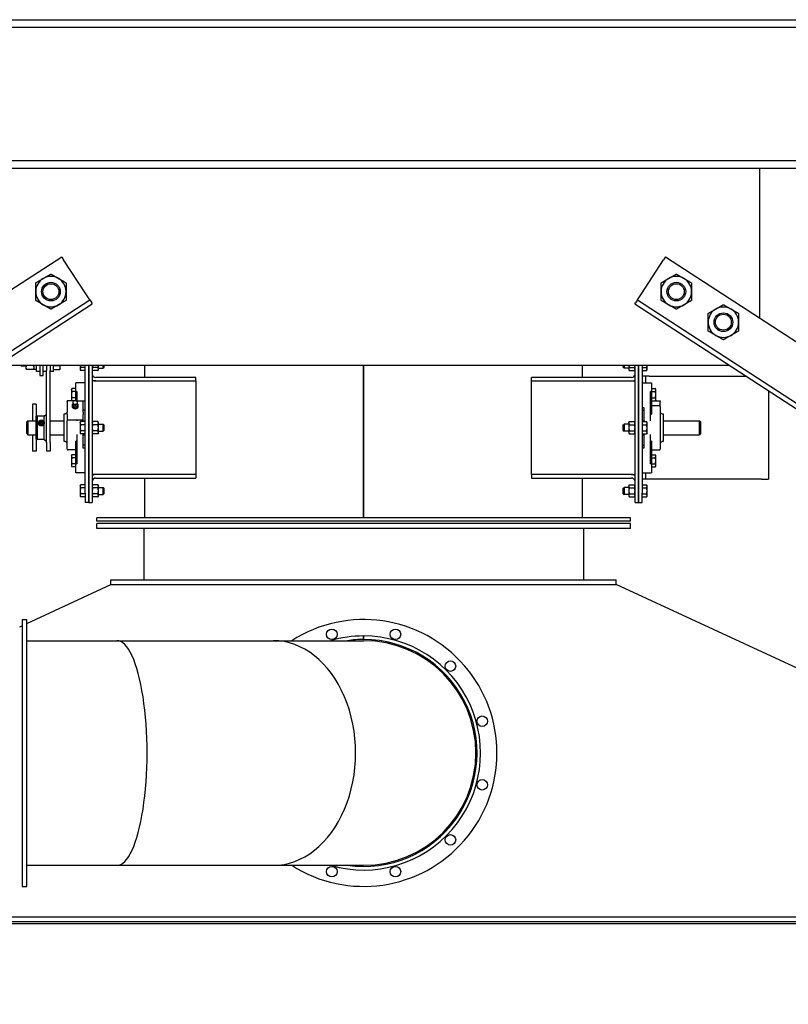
# Model space of a CAD drawing. Header units: inches. Extents: x 24 to 1128, y -94 to 748.
# Tile 340 of 546: x 514 to 555, y 347 to 400. Entities that reach past the tile are written whole.
import ezdxf

# ---------------------------------------------------------------- set-up
doc = ezdxf.new("R2010")
doc.units = ezdxf.units.IN
doc.header["$LTSCALE"] = 32
doc.header["$MEASUREMENT"] = 0
doc.layers.add('Visible (ANSI)', color=7, linetype='Continuous', lineweight=30)

msp = doc.modelspace()

# ---------------------------------------------------------------- linework, layer by layer
at = {"layer": 'Visible (ANSI)'}
for p, q in [((450.01179, 399.85787), (613.94179, 399.85787)), ((450.01179, 399.45787), (613.94179, 399.45787)), ((450.01179, 392.32787), (613.94179, 392.32787)), ((450.01179, 391.92787), (613.94179, 391.92787)), ((553.138, 383.92787), (553.138, 391.92787)), ((484.29097, 366.68786), (515.84633, 387.19767)), ((515.84633, 387.19767), (515.94987, 387.03837)), ((548.10725, 387.19767), (548.00371, 387.03837)), ((548.10725, 387.19767), (605.67744, 349.77919)), ((517.1379, 385.21053), (515.94987, 387.03837)), ((546.81568, 385.21053), (548.00371, 387.03837)), ((517.34499, 384.89191), (517.1379, 385.21053)), ((546.60859, 384.89191), (546.81568, 385.21053)), ((489.33715, 366.68786), (517.34499, 384.89191)), ((489.7959, 366.68786), (517.48123, 384.6823)), ((517.34499, 384.89191), (517.44853, 384.73261)), ((517.48123, 384.6823), (517.44853, 384.73261)), ((546.47235, 384.6823), (546.50505, 384.73261)), ((546.47235, 384.6823), (604.04254, 347.26382)), ((546.60859, 384.89191), (546.50505, 384.73261)), ((546.60859, 384.89191), (604.17878, 347.47343)), ((512.45048, 381.4125), (551.5031, 381.4125)), ((513.65379, 381.3956), (513.65379, 381.4125)), ((513.65379, 381.3956), (513.69956, 381.34841)), ((513.69956, 381.4125), (513.69956, 381.34841)), ((513.93479, 381.34841), (513.69956, 381.34841)), ((513.93479, 381.4125), (513.93479, 381.27418)), ((514.3393, 381.38297), (513.96828, 381.38297)), ((514.37279, 381.16391), (514.37279, 381.4125)), ((514.49779, 381.06691), (514.49779, 381.4125)), ((514.67479, 381.4125), (514.67479, 380.84841)), ((514.86229, 380.84841), (514.86229, 381.4125)), ((515.03929, 381.4125), (515.03929, 381.12377)), ((515.22679, 381.4125), (515.22679, 381.12377)), ((515.40379, 381.06691), (515.40379, 381.4125)), ((515.40379, 381.38297), (515.7343, 381.38297)), ((515.76779, 381.27418), (515.76779, 381.4125)), ((516.83379, 381.4125), (516.83379, 381.19452)), ((517.10179, 374.56287), (517.10179, 381.4125)), ((517.28929, 374.56287), (517.28929, 381.4125)), ((517.28929, 381.4125), (517.28929, 374.56287)), ((517.47679, 381.4125), (517.47679, 374.56287)), ((517.80579, 381.19409), (517.80579, 381.4125)), ((518.06463, 381.25037), (518.06463, 381.4125)), ((518.1018, 381.4125), (518.1018, 381.28872)), ((520.28929, 380.75037), (520.28929, 381.4125)), ((531.97629, 373.25037), (531.97629, 381.4125)), ((531.97729, 381.4125), (531.97729, 373.25037)), ((543.66429, 380.75037), (543.66429, 381.4125)), ((545.85179, 381.28872), (545.85179, 381.4125)), ((545.88896, 381.4125), (545.88896, 381.25037)), ((546.14779, 381.4125), (546.14779, 381.19409)), ((546.47679, 374.56287), (546.47679, 381.4125)), ((546.66429, 381.4125), (546.66429, 374.56287)), ((546.66429, 374.56287), (546.66429, 381.4125)), ((546.85179, 381.4125), (546.85179, 374.56287)), ((547.11979, 381.19452), (547.11979, 381.4125)), ((513.93479, 381.27418), (513.93479, 381.22341)), ((513.93479, 381.22341), (513.96788, 381.1661)), ((514.3393, 381.1654), (513.96828, 381.1654)), ((514.37279, 381.22341), (514.33971, 381.1661)), ((514.49779, 381.16391), (514.37279, 381.16391)), ((514.67479, 381.06691), (514.49779, 381.06691)), ((514.67479, 380.84841), (514.86229, 380.84841)), ((515.03929, 381.06691), (514.86229, 381.06691)), ((515.03929, 377.27181), (515.03929, 381.12377)), ((515.22679, 377.27181), (515.22679, 381.12377)), ((515.40379, 381.06691), (515.22679, 381.06691)), ((515.40379, 381.1654), (515.7343, 381.1654)), ((515.76779, 381.22341), (515.73471, 381.1661)), ((515.76779, 381.22341), (515.76779, 381.27418)), ((516.83379, 381.19452), (516.83379, 381.15687)), ((516.83379, 381.15687), (516.85889, 381.1134)), ((517.10179, 381.27564), (516.85889, 381.27564)), ((517.10179, 381.1134), (516.85889, 381.1134)), ((517.47679, 381.15637), (517.50193, 381.11283)), ((517.78065, 381.27535), (517.50193, 381.27535)), ((517.78065, 381.11283), (517.50193, 381.11283)), ((517.80579, 381.15637), (517.78065, 381.11283)), ((517.80579, 381.25037), (518.06463, 381.25037)), ((517.80579, 381.15637), (517.80579, 381.19409)), ((518.1018, 381.28872), (518.06463, 381.25037)), ((545.85179, 381.28872), (545.88896, 381.25037)), ((546.14779, 381.25037), (545.88896, 381.25037)), ((546.14779, 381.19409), (546.14779, 381.15637)), ((546.14779, 381.15637), (546.17293, 381.11283)), ((546.17293, 381.27535), (546.45165, 381.27535)), ((546.17293, 381.11283), (546.45165, 381.11283)), ((546.47679, 381.15637), (546.45165, 381.11283)), ((546.85179, 381.27564), (547.09469, 381.27564)), ((546.85179, 381.1134), (547.09469, 381.1134)), ((547.03929, 380.81287), (546.85179, 380.81287)), ((547.03929, 380.81287), (547.03929, 380.46912)), ((547.22679, 380.81287), (547.03929, 380.81287)), ((547.11979, 381.15687), (547.09469, 381.1134)), ((547.11979, 381.15687), (547.11979, 381.19452)), ((547.22679, 380.81287), (552.42565, 380.81287)), ((517.10179, 380.46912), (516.60179, 380.46912)), ((516.60179, 380.02692), (516.60179, 380.46912)), ((517.66429, 380.56287), (517.47679, 380.56287)), ((523.01311, 380.75037), (517.66429, 380.75037)), ((517.66429, 380.56287), (523.01311, 380.56287)), ((523.01311, 380.56287), (523.01311, 380.75037)), ((523.01311, 380.56287), (523.01311, 375.56287)), ((546.28929, 380.75037), (540.94048, 380.75037)), ((540.94048, 380.56287), (540.94048, 380.75037)), ((540.94048, 380.56287), (546.28929, 380.56287)), ((540.94048, 375.56287), (540.94048, 380.56287)), ((546.28929, 380.56287), (546.47679, 380.56287)), ((546.85179, 380.46912), (547.35179, 380.46912)), ((547.35179, 380.46912), (547.35179, 380.02692)), ((516.36741, 380.10975), (516.39253, 380.15326)), ((516.36741, 380.10975), (516.36741, 380.07207)), ((516.36741, 380.07207), (516.36741, 379.8285)), ((516.36741, 379.8285), (516.36741, 379.58493)), ((516.57679, 380.15326), (516.39253, 380.15326)), ((516.57679, 379.99088), (516.39253, 379.99088)), ((516.57679, 380.15326), (516.57679, 379.99088)), ((516.57679, 380.08162), (516.60179, 380.08162)), ((516.57679, 379.99088), (516.57679, 379.66612)), ((516.60179, 380.02692), (516.60179, 379.99283)), ((516.60179, 379.51432), (516.60179, 379.99283)), ((516.60179, 379.99283), (516.65179, 379.99283)), ((516.65179, 379.99283), (516.65179, 379.4959)), ((547.30179, 378.43068), (547.30179, 379.99283)), ((547.30179, 379.99283), (547.35179, 379.99283)), ((547.3768, 380.08162), (547.35179, 380.08162)), ((547.35179, 379.99283), (547.35179, 380.02692)), ((547.35179, 379.99283), (547.35179, 378.78266)), ((547.3768, 379.99088), (547.3768, 380.15326)), ((547.3768, 380.15326), (547.56105, 380.15326)), ((547.3768, 379.66612), (547.3768, 379.99088)), ((547.3768, 379.99088), (547.56105, 379.99088)), ((547.58617, 380.10975), (547.56105, 380.15326)), ((547.58617, 380.07207), (547.58617, 380.10975)), ((547.58617, 379.8285), (547.58617, 380.07207)), ((547.58617, 379.58493), (547.58617, 379.8285)), ((553.60179, 380.04843), (553.60179, 375.31287)), ((514.47679, 379.31287), (514.28929, 379.31287)), ((514.28929, 379.31287), (514.28929, 378.43787)), ((514.47679, 379.31287), (514.47679, 378.6728)), ((516.49896, 379.49686), (516.13304, 379.49686)), ((516.13304, 379.46757), (516.13304, 379.49686)), ((516.13304, 379.46757), (516.13304, 378.90188)), ((516.36741, 379.58493), (516.36741, 379.54725)), ((516.36741, 379.54725), (516.39253, 379.50374)), ((516.57679, 379.66612), (516.39253, 379.66612)), ((516.50872, 379.50374), (516.39253, 379.50374)), ((516.42962, 379.13717), (516.42962, 379.20329)), ((516.49104, 379.48937), (516.46165, 379.45707)), ((516.57679, 379.66612), (516.57679, 379.51882)), ((516.57679, 379.57537), (516.60179, 379.57537)), ((516.65179, 379.49686), (516.63588, 379.49686)), ((516.6438, 379.48937), (516.67318, 379.45707)), ((516.65179, 379.4959), (517.10179, 379.4959)), ((516.70521, 379.13717), (516.70521, 379.20329)), ((517.00179, 379.49574), (517.10179, 379.49574)), ((517.00179, 379.49574), (517.00179, 379.46757)), ((517.00179, 378.90188), (517.00179, 379.46757)), ((547.3768, 379.57537), (547.35179, 379.57537)), ((547.35179, 379.49686), (547.82054, 379.49686)), ((547.35179, 379.25037), (547.77054, 379.25037)), ((547.3768, 379.66612), (547.56105, 379.66612)), ((547.3768, 379.50374), (547.3768, 379.66612)), ((547.3768, 379.50374), (547.56105, 379.50374)), ((547.58617, 379.54725), (547.56105, 379.50374)), ((547.58617, 379.54725), (547.58617, 379.58493)), ((547.82054, 379.49686), (547.82054, 379.46757)), ((547.82054, 379.20037), (547.82054, 379.46757)), ((514.47679, 378.6728), (514.53304, 378.68787)), ((514.53304, 378.68787), (514.53304, 377.43787)), ((514.9175, 378.68787), (514.53304, 378.68787)), ((514.9175, 378.68787), (515.03929, 378.78474)), ((514.9175, 378.31818), (514.9175, 378.68787)), ((515.97679, 377.32862), (515.97679, 378.79712)), ((516.13304, 378.76046), (516.13304, 378.90188)), ((516.13304, 378.76046), (516.13304, 378.43178)), ((516.56742, 379.08092), (516.56742, 379.14703)), ((517.10179, 379.00024), (517.00179, 379.00024)), ((517.00179, 378.90188), (517.00179, 378.76046)), ((517.00179, 378.47156), (517.00179, 378.76046)), ((546.85179, 379.14865), (546.95179, 379.14865)), ((546.85179, 379.00024), (546.95179, 379.00024)), ((546.95179, 379.14865), (546.95179, 378.43068)), ((547.30179, 378.78266), (547.35179, 378.78266)), ((547.82054, 379.20037), (547.82054, 376.92537)), ((547.97679, 378.79712), (547.97679, 377.32862)), ((513.97679, 378.37537), (514.03929, 378.43787)), ((513.97679, 377.75037), (513.97679, 378.37537)), ((514.03929, 378.43787), (514.03929, 377.68787)), ((514.03929, 378.43787), (514.47679, 378.43787)), ((514.47679, 377.45295), (514.47679, 378.6728)), ((514.70391, 378.3467), (514.75804, 378.37523)), ((514.70391, 378.28966), (514.70391, 378.3467)), ((514.75804, 378.34331), (514.70391, 378.31479)), ((514.75804, 378.26113), (514.70391, 378.28966)), ((514.75804, 378.37523), (514.75804, 378.34331)), ((514.75804, 378.37523), (514.81217, 378.3467)), ((514.81217, 378.31479), (514.75804, 378.34331)), ((514.81217, 378.28966), (514.75804, 378.26113)), ((514.81217, 378.3467), (514.81217, 378.28966)), ((514.9175, 377.43787), (514.9175, 378.31818)), ((515.22679, 378.43787), (515.97679, 378.43787)), ((516.13304, 376.92537), (516.13304, 378.43178)), ((516.65179, 378.47095), (516.18304, 378.47095)), ((517.00179, 378.47156), (516.65179, 378.47156)), ((516.65179, 378.47156), (516.65179, 378.43068)), ((516.83379, 378.34387), (516.85889, 378.38735)), ((516.83379, 378.34387), (516.83379, 378.30623)), ((516.83379, 378.30623), (516.83379, 378.06287)), ((517.10179, 378.38735), (516.85889, 378.38735)), ((517.10179, 378.22511), (516.85889, 378.22511)), ((517.00179, 378.43068), (517.00179, 378.47156)), ((517.00179, 378.43787), (517.10179, 378.43787)), ((517.00179, 378.43068), (517.00179, 378.38735)), ((517.47679, 378.34437), (517.50193, 378.38792)), ((517.78065, 378.38792), (517.50193, 378.38792)), ((517.78065, 378.2254), (517.50193, 378.2254)), ((517.80579, 378.34437), (517.78065, 378.38792)), ((517.80579, 378.30666), (517.80579, 378.34437)), ((517.80579, 378.06287), (517.80579, 378.30666)), ((517.80579, 378.25037), (518.06463, 378.25037)), ((518.1018, 378.21203), (518.06463, 378.25037)), ((518.06463, 377.87537), (518.06463, 378.25037)), ((518.1018, 378.21203), (518.1018, 377.91372)), ((531.97629, 378.43787), (531.97729, 378.43787)), ((545.85179, 378.21203), (545.88896, 378.25037)), ((545.85179, 377.91372), (545.85179, 378.21203)), ((545.88896, 378.25037), (545.88896, 377.87537)), ((546.14779, 378.25037), (545.88896, 378.25037)), ((546.14779, 378.34437), (546.17293, 378.38792)), ((546.14779, 378.34437), (546.14779, 378.30666)), ((546.14779, 378.30666), (546.14779, 378.06287)), ((546.17293, 378.38792), (546.45165, 378.38792)), ((546.17293, 378.2254), (546.45165, 378.2254)), ((546.47679, 378.34437), (546.45165, 378.38792)), ((546.85179, 378.43787), (546.95179, 378.43787)), ((546.85179, 378.38735), (547.09469, 378.38735)), ((546.85179, 378.22511), (547.09469, 378.22511)), ((546.95179, 378.38735), (546.95179, 378.43068)), ((547.11979, 378.34387), (547.09469, 378.38735)), ((547.11979, 378.30623), (547.11979, 378.34387)), ((547.11979, 378.06287), (547.11979, 378.30623)), ((547.97679, 378.43787), (549.91429, 378.43787)), ((549.97679, 378.37537), (549.91429, 378.43787)), ((549.91429, 377.68787), (549.91429, 378.43787)), ((549.97679, 378.37537), (549.97679, 377.75037)), ((513.97679, 377.75037), (514.03929, 377.68787)), ((514.03929, 377.68787), (514.47679, 377.68787)), ((514.28929, 377.68787), (514.28929, 376.81287)), ((515.22679, 377.68787), (515.97679, 377.68787)), ((516.65179, 377.69506), (516.65179, 376.13292)), ((516.83379, 378.06287), (516.83379, 377.81952)), ((516.83379, 377.81952), (516.83379, 377.78187)), ((516.83379, 377.78187), (516.85889, 377.7384)), ((517.10179, 377.90064), (516.85889, 377.90064)), ((517.10179, 377.7384), (516.85889, 377.7384)), ((517.00179, 377.7384), (517.00179, 377.69506)), ((517.00179, 376.9771), (517.00179, 377.69506)), ((517.00179, 377.68787), (517.10179, 377.68787)), ((517.47679, 377.78137), (517.50193, 377.73783)), ((517.78065, 377.90035), (517.50193, 377.90035)), ((517.78065, 377.73783), (517.50193, 377.73783)), ((517.80579, 377.78137), (517.78065, 377.73783)), ((517.80579, 377.81909), (517.80579, 378.06287)), ((517.80579, 377.87537), (518.06463, 377.87537)), ((517.80579, 377.78137), (517.80579, 377.81909)), ((518.1018, 377.91372), (518.06463, 377.87537)), ((531.97629, 377.68787), (531.97729, 377.68787)), ((545.85179, 377.91372), (545.88896, 377.87537)), ((546.14779, 377.87537), (545.88896, 377.87537)), ((546.14779, 378.06287), (546.14779, 377.81909)), ((546.14779, 377.81909), (546.14779, 377.78137)), ((546.14779, 377.78137), (546.17293, 377.73783)), ((546.17293, 377.90035), (546.45165, 377.90035)), ((546.17293, 377.73783), (546.45165, 377.73783)), ((546.47679, 377.78137), (546.45165, 377.73783)), ((546.85179, 377.90064), (547.09469, 377.90064)), ((546.85179, 377.7384), (547.09469, 377.7384)), ((546.85179, 377.68787), (546.95179, 377.68787)), ((546.95179, 377.69506), (546.95179, 377.7384)), ((546.95179, 377.69506), (546.95179, 376.9771)), ((547.11979, 377.78187), (547.09469, 377.7384)), ((547.11979, 377.81952), (547.11979, 378.06287)), ((547.11979, 377.78187), (547.11979, 377.81952)), ((547.30179, 376.13292), (547.30179, 377.69506)), ((547.97679, 377.68787), (549.91429, 377.68787)), ((549.97679, 377.75037), (549.91429, 377.68787)), ((514.47679, 377.45295), (514.47679, 376.81287)), ((514.47679, 377.45295), (514.53304, 377.43787)), ((514.9175, 377.43787), (514.53304, 377.43787)), ((514.9175, 377.43787), (515.03929, 377.341)), ((515.03929, 377.27181), (515.03929, 376.81287)), ((515.22679, 377.27181), (515.22679, 376.81287)), ((516.65179, 377.34309), (516.60179, 377.34309)), ((516.60179, 376.13292), (516.60179, 377.34309)), ((517.10179, 377.12551), (517.00179, 377.12551)), ((546.85179, 377.12551), (546.95179, 377.12551)), ((547.35179, 377.34309), (547.30179, 377.34309)), ((547.35179, 377.34309), (547.35179, 376.13292)), ((514.47679, 376.81287), (514.28929, 376.81287)), ((515.22679, 376.81287), (515.03929, 376.81287)), ((516.60179, 376.87537), (516.18304, 376.87537)), ((516.36741, 376.5785), (516.39253, 376.62201)), ((516.36741, 376.5785), (516.36741, 376.54082)), ((516.57679, 376.62201), (516.39253, 376.62201)), ((516.57679, 376.62201), (516.57679, 376.45963)), ((517.10179, 376.9771), (517.00179, 376.9771)), ((546.95179, 376.9771), (546.85179, 376.9771)), ((547.35179, 376.87537), (547.77054, 376.87537)), ((547.3768, 376.45963), (547.3768, 376.62201)), ((547.3768, 376.62201), (547.56105, 376.62201)), ((547.58617, 376.5785), (547.56105, 376.62201)), ((547.58617, 376.54082), (547.58617, 376.5785)), ((516.36741, 376.54082), (516.36741, 376.29725)), ((516.36741, 376.29725), (516.36741, 376.05368)), ((516.36741, 376.05368), (516.36741, 376.016)), ((516.57679, 376.45963), (516.39253, 376.45963)), ((516.57679, 376.13487), (516.39253, 376.13487)), ((516.57679, 376.55037), (516.60179, 376.55037)), ((516.57679, 376.45963), (516.57679, 376.13487)), ((516.57679, 376.13487), (516.57679, 375.97249)), ((516.65179, 376.13292), (516.60179, 376.13292)), ((516.60179, 376.13292), (516.60179, 376.09883)), ((516.60179, 375.65662), (516.60179, 376.09883)), ((547.35179, 376.13292), (547.30179, 376.13292)), ((547.3768, 376.55037), (547.35179, 376.55037)), ((547.35179, 376.09883), (547.35179, 376.13292)), ((547.35179, 376.09883), (547.35179, 375.65662)), ((547.3768, 376.13487), (547.3768, 376.45963)), ((547.3768, 376.45963), (547.56105, 376.45963)), ((547.3768, 376.13487), (547.56105, 376.13487)), ((547.3768, 375.97249), (547.3768, 376.13487)), ((547.58617, 376.29725), (547.58617, 376.54082)), ((547.58617, 376.05368), (547.58617, 376.29725)), ((547.58617, 376.016), (547.58617, 376.05368)), ((516.36741, 376.016), (516.39253, 375.97249)), ((516.57679, 375.97249), (516.39253, 375.97249)), ((516.57679, 376.04412), (516.60179, 376.04412)), ((517.10179, 375.65662), (516.60179, 375.65662)), ((517.66429, 375.56287), (517.47679, 375.56287)), ((523.01311, 375.56287), (517.66429, 375.56287)), ((523.01311, 375.56287), (523.01311, 375.37537)), ((546.28929, 375.56287), (540.94048, 375.56287)), ((540.94048, 375.56287), (540.94048, 375.37537)), ((546.28929, 375.56287), (546.47679, 375.56287)), ((546.85179, 375.65662), (547.35179, 375.65662)), ((547.03929, 375.65662), (547.03929, 375.31287)), ((547.3768, 376.04412), (547.35179, 376.04412)), ((547.3768, 375.97249), (547.56105, 375.97249)), ((547.58617, 376.016), (547.56105, 375.97249)), ((516.83379, 374.96887), (516.85889, 375.01235)), ((517.10179, 375.01235), (516.85889, 375.01235)), ((517.47679, 374.96937), (517.50193, 375.01292)), ((517.78065, 375.01292), (517.50193, 375.01292)), ((517.66429, 375.37537), (523.01311, 375.37537)), ((517.80579, 374.96937), (517.78065, 375.01292)), ((520.28929, 373.25037), (520.28929, 375.37537)), ((540.94048, 375.37537), (546.28929, 375.37537)), ((543.66429, 373.25037), (543.66429, 375.37537)), ((546.14779, 374.96937), (546.17293, 375.01292)), ((546.17293, 375.01292), (546.45165, 375.01292)), ((546.47679, 374.96937), (546.45165, 375.01292)), ((547.03929, 375.31287), (546.85179, 375.31287)), ((546.85179, 375.01235), (547.09469, 375.01235)), ((547.22679, 375.31287), (547.03929, 375.31287)), ((547.11979, 374.96887), (547.09469, 375.01235)), ((553.22679, 375.31287), (547.22679, 375.31287)), ((553.22679, 375.31287), (553.60179, 375.31287)), ((516.83379, 374.96887), (516.83379, 374.93123)), ((516.83379, 374.93123), (516.83379, 374.68787)), ((516.83379, 374.68787), (516.83379, 374.44452)), ((517.10179, 374.85011), (516.85889, 374.85011)), ((517.10179, 374.52564), (516.85889, 374.52564)), ((517.10179, 374.56287), (517.10179, 374.06287)), ((517.28929, 374.56287), (517.28929, 374.06287)), ((517.28929, 374.06287), (517.28929, 374.56287)), ((517.47679, 374.56287), (517.47679, 374.06287)), ((517.78065, 374.8504), (517.50193, 374.8504)), ((517.78065, 374.52535), (517.50193, 374.52535)), ((517.80579, 374.93166), (517.80579, 374.96937)), ((517.80579, 374.68787), (517.80579, 374.93166)), ((517.80579, 374.87537), (518.06463, 374.87537)), ((517.80579, 374.44409), (517.80579, 374.68787)), ((517.80579, 374.50037), (518.06463, 374.50037)), ((518.1018, 374.83703), (518.06463, 374.87537)), ((518.06463, 374.50037), (518.06463, 374.87537)), ((518.1018, 374.53872), (518.06463, 374.50037)), ((518.1018, 374.83703), (518.1018, 374.53872)), ((545.85179, 374.83703), (545.88896, 374.87537)), ((545.85179, 374.53872), (545.85179, 374.83703)), ((545.85179, 374.53872), (545.88896, 374.50037)), ((545.88896, 374.87537), (545.88896, 374.50037)), ((546.14779, 374.87537), (545.88896, 374.87537)), ((546.14779, 374.50037), (545.88896, 374.50037)), ((546.14779, 374.96937), (546.14779, 374.93166)), ((546.14779, 374.93166), (546.14779, 374.68787)), ((546.14779, 374.68787), (546.14779, 374.44409)), ((546.17293, 374.8504), (546.45165, 374.8504)), ((546.17293, 374.52535), (546.45165, 374.52535)), ((546.47679, 374.06287), (546.47679, 374.56287)), ((546.66429, 374.06287), (546.66429, 374.56287)), ((546.66429, 374.56287), (546.66429, 374.06287)), ((546.85179, 374.85011), (547.09469, 374.85011)), ((546.85179, 374.06287), (546.85179, 374.56287)), ((546.85179, 374.52564), (547.09469, 374.52564)), ((547.1198, 374.96887), (547.1127, 374.98116)), ((547.11979, 374.93123), (547.11979, 374.96887)), ((547.11979, 374.68787), (547.11979, 374.93123)), ((547.11979, 374.44452), (547.11979, 374.68787)), ((547.1198, 374.89219), (547.1198, 374.96887)), ((547.1198, 374.62296), (547.1198, 374.89219)), ((547.1198, 374.41865), (547.1198, 374.62296)), ((516.83379, 374.44452), (516.83379, 374.40687)), ((516.83379, 374.40687), (516.85889, 374.3634)), ((517.10179, 374.3634), (516.85889, 374.3634)), ((517.28929, 374.06287), (517.10179, 374.06287)), ((517.28929, 374.06287), (517.47679, 374.06287)), ((517.47679, 374.40637), (517.50193, 374.36283)), ((517.78065, 374.36283), (517.50193, 374.36283)), ((517.80579, 374.40637), (517.78065, 374.36283)), ((517.80579, 374.40637), (517.80579, 374.44409)), ((546.14779, 374.44409), (546.14779, 374.40637)), ((546.14779, 374.40637), (546.17293, 374.36283)), ((546.17293, 374.36283), (546.45165, 374.36283)), ((546.47679, 374.40637), (546.45165, 374.36283)), ((546.47679, 374.06287), (546.66429, 374.06287)), ((546.66429, 374.06287), (546.85179, 374.06287)), ((546.85179, 374.3634), (547.09469, 374.3634)), ((547.11979, 374.40687), (547.09469, 374.3634)), ((547.1198, 374.40687), (547.1127, 374.39459)), ((547.11979, 374.40687), (547.11979, 374.44452)), ((547.1198, 374.40687), (547.1198, 374.41865)), ((517.72679, 373.06287), (517.72679, 373.25037)), ((546.22679, 373.25037), (517.72679, 373.25037)), ((546.22679, 373.06287), (517.72679, 373.06287)), ((517.72679, 372.68787), (517.72679, 372.93787)), ((546.22679, 372.93787), (517.72679, 372.93787)), ((546.22679, 373.06287), (546.22679, 373.25037)), ((546.22679, 372.68787), (546.22679, 372.93787)), ((546.22679, 372.68787), (517.72679, 372.68787)), ((520.22679, 372.68787), (520.22679, 369.93787)), ((543.72679, 372.68787), (543.72679, 369.93787)), ((518.47679, 369.93787), (545.47679, 369.93787)), ((518.47679, 369.68787), (518.47679, 369.93787)), ((545.47679, 369.68787), (545.47679, 369.93787)), ((513.97679, 367.60427), (518.47679, 369.68787)), ((518.47679, 369.68787), (545.47679, 369.68787)), ((583.81186, 351.93787), (545.47679, 369.68787)), ((513.72679, 367.81287), (513.97679, 367.81287)), ((513.72679, 367.81287), (513.72679, 353.56287)), ((513.97679, 353.56287), (513.97679, 367.81287)), ((513.60179, 367.43064), (513.72679, 367.48852)), ((513.97679, 366.68787), (518.79988, 366.68787)), ((518.79988, 366.68787), (527.15371, 366.68787)), ((527.15371, 366.68787), (531.97679, 366.68787)), ((531.97579, 366.75037), (531.97579, 366.93787)), ((531.97779, 366.93787), (531.97779, 366.75037)), ((513.97679, 354.68787), (518.79988, 354.68787)), ((518.79988, 354.68787), (527.15371, 354.68787)), ((527.15371, 354.68787), (531.97679, 354.68787)), ((513.72679, 353.56287), (513.97679, 353.56287)), ((477.70179, 351.93787), (586.25179, 351.93787)), ((477.70179, 351.68787), (586.25179, 351.68787)), ((584.35179, 351.56287), (479.60179, 351.56287))]:
    msp.add_line(p, q, dxfattribs=at)
for centre, radius in [((515.26985, 385.33215), 0.50016), ((515.26985, 385.33215), 0.5), ((515.26985, 385.33215), 0.42332), ((548.68373, 385.33215), 0.50016), ((548.68373, 385.33215), 0.5), ((548.68373, 385.33215), 0.42332), ((551.1991, 383.69725), 0.50016), ((551.1991, 383.69725), 0.5), ((551.1991, 383.69725), 0.42332), ((530.27829, 367.02676), 0.28125), ((533.67529, 367.02676), 0.28125), ((536.61718, 365.32826), 0.28125), ((538.31568, 362.38637), 0.28125), ((538.31568, 358.98937), 0.28125), ((536.61718, 356.04749), 0.28125), ((530.27829, 354.34899), 0.28125), ((533.67529, 354.34899), 0.28125)]:
    msp.add_circle(centre, radius, dxfattribs=at)
for centre, radius, start, end in [((515.26985, 385.33215), 0.8125, 60, 120), ((548.68373, 385.33215), 0.8125, 60, 120), ((515.26985, 385.33215), 0.8125, 120, 180), ((515.26985, 385.33215), 0.8125, 0, 60), ((548.68373, 385.33215), 0.8125, 120, 180), ((548.68373, 385.33215), 0.8125, 0, 60), ((515.26985, 385.33215), 0.8125, 180, 240), ((515.26985, 385.33215), 0.8125, 300, 0), ((548.68373, 385.33215), 0.8125, 180, 240), ((548.68373, 385.33215), 0.8125, 300, 0), ((515.26985, 385.33215), 0.8125, 240, 300), ((548.68373, 385.33215), 0.8125, 240, 300), ((551.1991, 383.69725), 0.8125, 60, 120), ((551.1991, 383.69725), 0.8125, 120, 180), ((551.1991, 383.69725), 0.8125, 0, 60), ((551.1991, 383.69725), 0.8125, 180, 240), ((551.1991, 383.69725), 0.8125, 300, 0), ((551.1991, 383.69725), 0.8125, 240, 300), ((517.66429, 380.93787), 0.1875, 180, 270), ((546.28929, 380.93787), 0.1875, 270, 0), ((517.66429, 380.93787), 0.375, 240, 270), ((546.28929, 380.93787), 0.375, 270, 300), ((516.56742, 379.39226), 0.12795, 164.865514, 234.956464), ((516.56742, 379.39226), 0.12795, 305.043536, 15.134486), ((547.77054, 379.20037), 0.05, 0, 90), ((515.97679, 378.98462), 0.1875, 270, 326.44269), ((547.97679, 378.98462), 0.1875, 213.55731, 270), ((515.97679, 377.14112), 0.1875, 33.55731, 90), ((547.97679, 377.14112), 0.1875, 90, 146.44269), ((516.18304, 376.92537), 0.05, 180, 270), ((547.77054, 376.92537), 0.05, 270, 0), ((517.66429, 375.18787), 0.375, 90, 120), ((546.28929, 375.18787), 0.375, 60, 90), ((517.66429, 375.18787), 0.1875, 90, 180), ((546.28929, 375.18787), 0.1875, 0, 90), ((531.97679, 360.68787), 7.125, 237.363102, 122.636898), ((531.97679, 360.68787), 6.25, 90.009167, 106.260205), ((531.97679, 360.68787), 6.25, 253.739795, 89.990833), ((531.97679, 360.68787), 6.0625, 261.765721, 89.990549), ((531.97679, 360.68787), 6.0625, 90.009451, 98.234279), ((531.97679, 360.68787), 6, 270, 90), ((531.97679, 360.68787), 6, 270, 90)]:
    msp.add_arc(centre, radius, start, end, dxfattribs=at)
for centre, major_axis, ratio, start_param, end_param in [((516.56742, 379.18473), (-0.15625, 0), 0.70710678, 5.79224464, 9.91571863), ((516.56742, 379.40896), (0.12575, 0), 0.70710678, 2.5699821, 6.85479586), ((516.56742, 379.26824), (-0.1378, 0), 0.70710678, 5.64637727, 6.28318531), ((516.56742, 379.26824), (-0.1378, 0), 0.70710678, 0, 1.04719755), ((516.56742, 379.33988), (-0.10433, 0), 0.70710678, 0.78949219, 2.35210046), ((516.56742, 379.26824), (0.1378, 0), 0.70710678, 5.23598776, 6.28318531), ((516.56742, 379.26824), (0.1378, 0), 0.70710678, 0, 0.63680804), ((516.56742, 379.16263), (-0.125, 0), 0.70710678, 0.50126686, 2.6403258), ((516.56742, 379.26824), (-0.1378, 0), 0.70710678, 1.04719755, 2.0943951), ((514.75804, 378.31531), (-0.15625, 0), 0.91276355, 5.6421252, 6.27312752), ((514.75804, 378.31531), (0.15625, 0), 0.91276355, 0.6410601, 2.50053255), ((514.75804, 378.31531), (-0.15625, 0), 0.91276355, 0.6410601, 2.50053255), ((514.75804, 378.31531), (0.15625, 0), 0.91276355, 0.01005779, 0.6410601), ((518.79988, 360.68787), (0, 6), 0.26794919, 3.14159265, 6.28318531), ((518.79988, 360.68787), (0, 6), 0.26794919, 3.14159265, 6.28318531), ((527.15371, 360.68787), (0, 6), 0.73205081, 3.14159265, 6.28318531), ((527.15371, 360.68787), (0, 6), 0.73205081, 3.14159265, 6.28318531)]:
    msp.add_ellipse(centre, major_axis=major_axis, ratio=ratio, start_param=start_param, end_param=end_param, dxfattribs=at)
msp.add_ellipse((514.75804, 378.31818), major_axis=(0.1232, 0), ratio=0.91276355, dxfattribs=at)
for points, weights in [([(514.8636, 386.0358), (515.05214, 386.14465), (515.26985, 386.27035)], [1, 1.0379548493, 1]), ([(515.26985, 386.27035), (515.48756, 386.14465), (515.6761, 386.0358)], [1, 1.0379548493, 1]), ([(548.27748, 386.0358), (548.46602, 386.14465), (548.68373, 386.27035)], [1, 1.0379548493, 1]), ([(548.68373, 386.27035), (548.90144, 386.14465), (549.08998, 386.0358)], [1, 1.0379548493, 1]), ([(514.45735, 385.80125), (514.67506, 385.92694), (514.8636, 386.0358)], [1, 1.0379548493, 1]), ([(514.45735, 385.33215), (514.45735, 385.54986), (514.45735, 385.80125)], [1, 1.0379548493, 1]), ([(515.6761, 386.0358), (515.86464, 385.92694), (516.08235, 385.80125)], [1, 1.0379548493, 1]), ([(516.08235, 385.80125), (516.08235, 385.54986), (516.08235, 385.33215)], [1, 1.0379548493, 1]), ([(547.87123, 385.80125), (548.08894, 385.92694), (548.27748, 386.0358)], [1, 1.0379548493, 1]), ([(547.87123, 385.33215), (547.87123, 385.54986), (547.87123, 385.80125)], [1, 1.0379548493, 1]), ([(549.08998, 386.0358), (549.27852, 385.92694), (549.49623, 385.80125)], [1, 1.0379548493, 1]), ([(549.49623, 385.80125), (549.49623, 385.54986), (549.49623, 385.33215)], [1, 1.0379548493, 1]), ([(514.45735, 384.86305), (514.45735, 385.11444), (514.45735, 385.33215)], [1, 1.0379548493, 1]), ([(516.08235, 385.33215), (516.08235, 385.11444), (516.08235, 384.86305)], [1, 1.0379548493, 1]), ([(547.87123, 384.86305), (547.87123, 385.11444), (547.87123, 385.33215)], [1, 1.0379548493, 1]), ([(549.49623, 385.33215), (549.49623, 385.11444), (549.49623, 384.86305)], [1, 1.0379548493, 1]), ([(514.8636, 384.62851), (514.67506, 384.73736), (514.45735, 384.86305)], [1, 1.0379548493, 1]), ([(515.26985, 384.39396), (515.05214, 384.51965), (514.8636, 384.62851)], [1, 1.0379548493, 1]), ([(515.6761, 384.62851), (515.48756, 384.51965), (515.26985, 384.39396)], [1, 1.0379548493, 1]), ([(516.08235, 384.86305), (515.86464, 384.73736), (515.6761, 384.62851)], [1, 1.0379548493, 1]), ([(548.27748, 384.62851), (548.08894, 384.73736), (547.87123, 384.86305)], [1, 1.0379548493, 1]), ([(548.68373, 384.39396), (548.46602, 384.51965), (548.27748, 384.62851)], [1, 1.0379548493, 1]), ([(549.08998, 384.62851), (548.90144, 384.51965), (548.68373, 384.39396)], [1, 1.0379548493, 1]), ([(549.49623, 384.86305), (549.27852, 384.73736), (549.08998, 384.62851)], [1, 1.0379548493, 1]), ([(550.79285, 384.4009), (550.9814, 384.50975), (551.1991, 384.63545)], [1, 1.0379548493, 1]), ([(551.1991, 384.63545), (551.41681, 384.50975), (551.60535, 384.4009)], [1, 1.0379548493, 1]), ([(550.3866, 384.16635), (550.60431, 384.29204), (550.79285, 384.4009)], [1, 1.0379548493, 1]), ([(550.3866, 383.69725), (550.3866, 383.91496), (550.3866, 384.16635)], [1, 1.0379548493, 1]), ([(551.60535, 384.4009), (551.7939, 384.29204), (552.0116, 384.16635)], [1, 1.0379548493, 1]), ([(552.0116, 384.16635), (552.0116, 383.91496), (552.0116, 383.69725)], [1, 1.0379548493, 1]), ([(550.3866, 383.22815), (550.3866, 383.47954), (550.3866, 383.69725)], [1, 1.0379548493, 1]), ([(552.0116, 383.69725), (552.0116, 383.47954), (552.0116, 383.22815)], [1, 1.0379548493, 1]), ([(550.79285, 382.99361), (550.60431, 383.10246), (550.3866, 383.22815)], [1, 1.0379548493, 1]), ([(551.1991, 382.75906), (550.9814, 382.88475), (550.79285, 382.99361)], [1, 1.0379548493, 1]), ([(551.60535, 382.99361), (551.41681, 382.88475), (551.1991, 382.75906)], [1, 1.0379548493, 1]), ([(552.0116, 383.22815), (551.7939, 383.10246), (551.60535, 382.99361)], [1, 1.0379548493, 1]), ([(513.96828, 381.38297), (513.93479, 381.32467), (513.93479, 381.27418)], [1, 1.0379548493, 1]), ([(513.96021, 381.4125), (513.96395, 381.39798), (513.96828, 381.38297)], [1.00831580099, 1.00475314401, 1]), ([(514.3393, 381.38297), (514.34363, 381.39798), (514.34737, 381.4125)], [1, 1.00475314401, 1.00831580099]), ([(514.37279, 381.27418), (514.37279, 381.32467), (514.3393, 381.38297)], [1, 1.0379548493, 1]), ([(515.7343, 381.38297), (515.73863, 381.39798), (515.74237, 381.4125)], [1, 1.00475314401, 1.00831580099]), ([(515.76779, 381.27418), (515.76779, 381.32467), (515.7343, 381.38297)], [1, 1.0379548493, 1]), ([(516.83445, 381.4125), (516.83776, 381.34885), (516.85889, 381.27564)], [1.01035686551, 1.0317678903, 1]), ([(517.47745, 381.4125), (517.48076, 381.34871), (517.50193, 381.27535)], [1.0103420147, 1.03177890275, 1]), ([(517.78065, 381.27535), (517.80183, 381.34871), (517.80513, 381.4125)], [1, 1.03177890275, 1.0103420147]), ([(546.14845, 381.4125), (546.15176, 381.34871), (546.17293, 381.27535)], [1.0103420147, 1.03177890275, 1]), ([(546.45165, 381.27535), (546.47283, 381.34871), (546.47613, 381.4125)], [1, 1.03177890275, 1.0103420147]), ([(547.09469, 381.27564), (547.11583, 381.34885), (547.11913, 381.4125)], [1, 1.0317678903, 1.01035686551]), ([(513.93479, 381.27418), (513.93479, 381.22369), (513.96828, 381.1654)], [1, 1.0379548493, 1]), ([(513.96828, 381.1654), (513.96808, 381.16575), (513.96788, 381.1661)], [1, 1.00022313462, 1.00044364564]), ([(514.3393, 381.1654), (514.37279, 381.22369), (514.37279, 381.27418)], [1, 1.0379548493, 1]), ([(514.33971, 381.1661), (514.3395, 381.16575), (514.3393, 381.1654)], [1.00044364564, 1.00022313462, 1]), ([(515.7343, 381.1654), (515.76779, 381.22369), (515.76779, 381.27418)], [1, 1.0379548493, 1]), ([(515.73471, 381.1661), (515.7345, 381.16575), (515.7343, 381.1654)], [1.00044364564, 1.00022313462, 1]), ([(516.85889, 381.27564), (516.83379, 381.23217), (516.83379, 381.19452)], [1, 1.0379548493, 1]), ([(516.83379, 381.19452), (516.83379, 381.15687), (516.85889, 381.1134)], [1, 1.0379548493, 1]), ([(517.50193, 381.27535), (517.47679, 381.2318), (517.47679, 381.19409)], [1, 1.0379548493, 1]), ([(517.47679, 381.19409), (517.47679, 381.15637), (517.50193, 381.11283)], [1, 1.0379548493, 1]), ([(517.80579, 381.19409), (517.80579, 381.2318), (517.78065, 381.27535)], [1, 1.0379548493, 1]), ([(517.78065, 381.11283), (517.80579, 381.15637), (517.80579, 381.19409)], [1, 1.0379548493, 1]), ([(546.17293, 381.27535), (546.14779, 381.2318), (546.14779, 381.19409)], [1, 1.0379548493, 1]), ([(546.14779, 381.19409), (546.14779, 381.15637), (546.17293, 381.11283)], [1, 1.0379548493, 1]), ([(546.47679, 381.19409), (546.47679, 381.2318), (546.45165, 381.27535)], [1, 1.0379548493, 1]), ([(546.45165, 381.11283), (546.47679, 381.15637), (546.47679, 381.19409)], [1, 1.0379548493, 1]), ([(547.11979, 381.19452), (547.11979, 381.23217), (547.09469, 381.27564)], [1, 1.0379548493, 1]), ([(547.09469, 381.1134), (547.11979, 381.15687), (547.11979, 381.19452)], [1, 1.0379548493, 1]), ([(516.39253, 380.15326), (516.36741, 380.10975), (516.36741, 380.07207)], [1, 1.0379548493, 1]), ([(516.36741, 380.07207), (516.36741, 380.03439), (516.39253, 379.99088)], [1, 1.0379548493, 1]), ([(516.39253, 379.99088), (516.36741, 379.90386), (516.36741, 379.8285)], [1, 1.0379548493, 1]), ([(516.36741, 379.8285), (516.36741, 379.75314), (516.39253, 379.66612)], [1, 1.0379548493, 1]), ([(547.58617, 380.07207), (547.58617, 380.10975), (547.56105, 380.15326)], [1, 1.0379548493, 1]), ([(547.56105, 379.99088), (547.58617, 380.03439), (547.58617, 380.07207)], [1, 1.0379548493, 1]), ([(547.58617, 379.8285), (547.58617, 379.90386), (547.56105, 379.99088)], [1, 1.0379548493, 1]), ([(547.56105, 379.66612), (547.58617, 379.75314), (547.58617, 379.8285)], [1, 1.0379548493, 1]), ([(516.39253, 379.66612), (516.36741, 379.62261), (516.36741, 379.58493)], [1, 1.0379548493, 1]), ([(516.36741, 379.58493), (516.36741, 379.54725), (516.39253, 379.50374)], [1, 1.0379548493, 1]), ([(516.42962, 379.3158), (516.44281, 379.32429), (516.45496, 379.33121)], [1, 1.0132325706, 1.01723833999]), ([(516.42962, 379.26824), (516.42962, 379.29435), (516.42962, 379.3158)], [1, 1.0379548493, 1]), ([(516.42962, 379.20329), (516.42962, 379.24214), (516.42962, 379.26824)], [1, 1.0379548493, 1]), ([(516.49852, 379.18386), (516.46654, 379.19692), (516.42962, 379.20329)], [1, 1.0379548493, 1]), ([(516.70521, 379.20329), (516.66829, 379.19692), (516.63631, 379.18386)], [1, 1.0379548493, 1]), ([(516.67987, 379.33121), (516.69203, 379.32429), (516.70521, 379.3158)], [1.01723833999, 1.0132325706, 1]), ([(516.70521, 379.3158), (516.70521, 379.29435), (516.70521, 379.26824)], [1, 1.0379548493, 1]), ([(516.70521, 379.26824), (516.70521, 379.24214), (516.70521, 379.20329)], [1, 1.0379548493, 1]), ([(547.58617, 379.58493), (547.58617, 379.62261), (547.56105, 379.66612)], [1, 1.0379548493, 1]), ([(547.56105, 379.50374), (547.58617, 379.54725), (547.58617, 379.58493)], [1, 1.0379548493, 1]), ([(516.42962, 379.13717), (516.46654, 379.1134), (516.49852, 379.10034)], [1, 1.0379548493, 1]), ([(516.56742, 379.14703), (516.53049, 379.17081), (516.49852, 379.18386)], [1, 1.0379548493, 1]), ([(516.49852, 379.10034), (516.53049, 379.08729), (516.56742, 379.08092)], [1, 1.0379548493, 1]), ([(516.63631, 379.18386), (516.60434, 379.17081), (516.56742, 379.14703)], [1, 1.0379548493, 1]), ([(516.56742, 379.08092), (516.60434, 379.08729), (516.63631, 379.10034)], [1, 1.0379548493, 1]), ([(516.63631, 379.10034), (516.66829, 379.1134), (516.70521, 379.13717)], [1, 1.0379548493, 1]), ([(516.85889, 378.38735), (516.83379, 378.34387), (516.83379, 378.30623)], [1, 1.0379548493, 1]), ([(516.83379, 378.30623), (516.83379, 378.26858), (516.85889, 378.22511)], [1, 1.0379548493, 1]), ([(516.85889, 378.22511), (516.83379, 378.13817), (516.83379, 378.06287)], [1, 1.0379548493, 1]), ([(517.50193, 378.38792), (517.47679, 378.34437), (517.47679, 378.30666)], [1, 1.0379548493, 1]), ([(517.47679, 378.30666), (517.47679, 378.26895), (517.50193, 378.2254)], [1, 1.0379548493, 1]), ([(517.50193, 378.2254), (517.47679, 378.1383), (517.47679, 378.06287)], [1, 1.0379548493, 1]), ([(517.80579, 378.30666), (517.80579, 378.34437), (517.78065, 378.38792)], [1, 1.0379548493, 1]), ([(517.78065, 378.2254), (517.80579, 378.26895), (517.80579, 378.30666)], [1, 1.0379548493, 1]), ([(517.80579, 378.06287), (517.80579, 378.1383), (517.78065, 378.2254)], [1, 1.0379548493, 1]), ([(546.17293, 378.38792), (546.14779, 378.34437), (546.14779, 378.30666)], [1, 1.0379548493, 1]), ([(546.14779, 378.30666), (546.14779, 378.26895), (546.17293, 378.2254)], [1, 1.0379548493, 1]), ([(546.17293, 378.2254), (546.14779, 378.1383), (546.14779, 378.06287)], [1, 1.0379548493, 1]), ([(546.47679, 378.30666), (546.47679, 378.34437), (546.45165, 378.38792)], [1, 1.0379548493, 1]), ([(546.45165, 378.2254), (546.47679, 378.26895), (546.47679, 378.30666)], [1, 1.0379548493, 1]), ([(546.47679, 378.06287), (546.47679, 378.1383), (546.45165, 378.2254)], [1, 1.0379548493, 1]), ([(547.11979, 378.30623), (547.11979, 378.34387), (547.09469, 378.38735)], [1, 1.0379548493, 1]), ([(547.09469, 378.22511), (547.11979, 378.26858), (547.11979, 378.30623)], [1, 1.0379548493, 1]), ([(547.11979, 378.06287), (547.11979, 378.13817), (547.09469, 378.22511)], [1, 1.0379548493, 1]), ([(516.83379, 378.06287), (516.83379, 377.98758), (516.85889, 377.90064)], [1, 1.0379548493, 1]), ([(516.85889, 377.90064), (516.83379, 377.85717), (516.83379, 377.81952)], [1, 1.0379548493, 1]), ([(516.83379, 377.81952), (516.83379, 377.78187), (516.85889, 377.7384)], [1, 1.0379548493, 1]), ([(517.47679, 378.06287), (517.47679, 377.98745), (517.50193, 377.90035)], [1, 1.0379548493, 1]), ([(517.50193, 377.90035), (517.47679, 377.8568), (517.47679, 377.81909)], [1, 1.0379548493, 1]), ([(517.47679, 377.81909), (517.47679, 377.78137), (517.50193, 377.73783)], [1, 1.0379548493, 1]), ([(517.78065, 377.90035), (517.80579, 377.98745), (517.80579, 378.06287)], [1, 1.0379548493, 1]), ([(517.80579, 377.81909), (517.80579, 377.8568), (517.78065, 377.90035)], [1, 1.0379548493, 1]), ([(517.78065, 377.73783), (517.80579, 377.78137), (517.80579, 377.81909)], [1, 1.0379548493, 1]), ([(546.14779, 378.06287), (546.14779, 377.98745), (546.17293, 377.90035)], [1, 1.0379548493, 1]), ([(546.17293, 377.90035), (546.14779, 377.8568), (546.14779, 377.81909)], [1, 1.0379548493, 1]), ([(546.14779, 377.81909), (546.14779, 377.78137), (546.17293, 377.73783)], [1, 1.0379548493, 1]), ([(546.45165, 377.90035), (546.47679, 377.98745), (546.47679, 378.06287)], [1, 1.0379548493, 1]), ([(546.47679, 377.81909), (546.47679, 377.8568), (546.45165, 377.90035)], [1, 1.0379548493, 1]), ([(546.45165, 377.73783), (546.47679, 377.78137), (546.47679, 377.81909)], [1, 1.0379548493, 1]), ([(547.09469, 377.90064), (547.11979, 377.98758), (547.11979, 378.06287)], [1, 1.0379548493, 1]), ([(547.11979, 377.81952), (547.11979, 377.85717), (547.09469, 377.90064)], [1, 1.0379548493, 1]), ([(547.09469, 377.7384), (547.11979, 377.78187), (547.11979, 377.81952)], [1, 1.0379548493, 1]), ([(516.39253, 376.62201), (516.36741, 376.5785), (516.36741, 376.54082)], [1, 1.0379548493, 1]), ([(547.58617, 376.54082), (547.58617, 376.5785), (547.56105, 376.62201)], [1, 1.0379548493, 1]), ([(516.36741, 376.54082), (516.36741, 376.50314), (516.39253, 376.45963)], [1, 1.0379548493, 1]), ([(516.39253, 376.45963), (516.36741, 376.37261), (516.36741, 376.29725)], [1, 1.0379548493, 1]), ([(516.36741, 376.29725), (516.36741, 376.22189), (516.39253, 376.13487)], [1, 1.0379548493, 1]), ([(516.39253, 376.13487), (516.36741, 376.09136), (516.36741, 376.05368)], [1, 1.0379548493, 1]), ([(516.36741, 376.05368), (516.36741, 376.016), (516.39253, 375.97249)], [1, 1.0379548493, 1]), ([(547.56105, 376.45963), (547.58617, 376.50314), (547.58617, 376.54082)], [1, 1.0379548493, 1]), ([(547.58617, 376.29725), (547.58617, 376.37261), (547.56105, 376.45963)], [1, 1.0379548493, 1]), ([(547.56105, 376.13487), (547.58617, 376.22189), (547.58617, 376.29725)], [1, 1.0379548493, 1]), ([(547.58617, 376.05368), (547.58617, 376.09136), (547.56105, 376.13487)], [1, 1.0379548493, 1]), ([(547.56105, 375.97249), (547.58617, 376.016), (547.58617, 376.05368)], [1, 1.0379548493, 1]), ([(516.85889, 375.01235), (516.83379, 374.96887), (516.83379, 374.93123)], [1, 1.0379548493, 1]), ([(517.50193, 375.01292), (517.47679, 374.96937), (517.47679, 374.93166)], [1, 1.0379548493, 1]), ([(517.80579, 374.93166), (517.80579, 374.96937), (517.78065, 375.01292)], [1, 1.0379548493, 1]), ([(546.17293, 375.01292), (546.14779, 374.96937), (546.14779, 374.93166)], [1, 1.0379548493, 1]), ([(546.47679, 374.93166), (546.47679, 374.96937), (546.45165, 375.01292)], [1, 1.0379548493, 1]), ([(547.11979, 374.93123), (547.11979, 374.96887), (547.09469, 375.01235)], [1, 1.0379548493, 1]), ([(516.83379, 374.93123), (516.83379, 374.89358), (516.85889, 374.85011)], [1, 1.0379548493, 1]), ([(516.85889, 374.85011), (516.83379, 374.76317), (516.83379, 374.68787)], [1, 1.0379548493, 1]), ([(516.83379, 374.68787), (516.83379, 374.61258), (516.85889, 374.52564)], [1, 1.0379548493, 1]), ([(516.85889, 374.52564), (516.83379, 374.48217), (516.83379, 374.44452)], [1, 1.0379548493, 1]), ([(517.47679, 374.93166), (517.47679, 374.89395), (517.50193, 374.8504)], [1, 1.0379548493, 1]), ([(517.50193, 374.8504), (517.47679, 374.7633), (517.47679, 374.68787)], [1, 1.0379548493, 1]), ([(517.47679, 374.68787), (517.47679, 374.61245), (517.50193, 374.52535)], [1, 1.0379548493, 1]), ([(517.50193, 374.52535), (517.47679, 374.4818), (517.47679, 374.44409)], [1, 1.0379548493, 1]), ([(517.78065, 374.8504), (517.80579, 374.89395), (517.80579, 374.93166)], [1, 1.0379548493, 1]), ([(517.80579, 374.68787), (517.80579, 374.7633), (517.78065, 374.8504)], [1, 1.0379548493, 1]), ([(517.78065, 374.52535), (517.80579, 374.61245), (517.80579, 374.68787)], [1, 1.0379548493, 1]), ([(517.80579, 374.44409), (517.80579, 374.4818), (517.78065, 374.52535)], [1, 1.0379548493, 1]), ([(546.14779, 374.93166), (546.14779, 374.89395), (546.17293, 374.8504)], [1, 1.0379548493, 1]), ([(546.17293, 374.8504), (546.14779, 374.7633), (546.14779, 374.68787)], [1, 1.0379548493, 1]), ([(546.14779, 374.68787), (546.14779, 374.61245), (546.17293, 374.52535)], [1, 1.0379548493, 1]), ([(546.17293, 374.52535), (546.14779, 374.4818), (546.14779, 374.44409)], [1, 1.0379548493, 1]), ([(546.45165, 374.8504), (546.47679, 374.89395), (546.47679, 374.93166)], [1, 1.0379548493, 1]), ([(546.47679, 374.68787), (546.47679, 374.7633), (546.45165, 374.8504)], [1, 1.0379548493, 1]), ([(546.45165, 374.52535), (546.47679, 374.61245), (546.47679, 374.68787)], [1, 1.0379548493, 1]), ([(546.47679, 374.44409), (546.47679, 374.4818), (546.45165, 374.52535)], [1, 1.0379548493, 1]), ([(547.09469, 374.85011), (547.11979, 374.89358), (547.11979, 374.93123)], [1, 1.0379548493, 1]), ([(547.11979, 374.68787), (547.11979, 374.76317), (547.09469, 374.85011)], [1, 1.0379548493, 1]), ([(547.09469, 374.52564), (547.11979, 374.61258), (547.11979, 374.68787)], [1, 1.0379548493, 1]), ([(547.11979, 374.44452), (547.11979, 374.48217), (547.09469, 374.52564)], [1, 1.0379548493, 1]), ([(547.11235, 374.98176), (547.11253, 374.98146), (547.1127, 374.98116)], [1.01879022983, 1.01883937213, 1.01887561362]), ([(547.1198, 374.89219), (547.1198, 374.89286), (547.11979, 374.89353)], [1, 1.00047559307, 1.00093926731]), ([(547.11979, 374.89084), (547.1198, 374.89151), (547.1198, 374.89219)], [1.00093926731, 1.00047559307, 1]), ([(547.1198, 374.62296), (547.1198, 374.62391), (547.11979, 374.62486)], [1, 1.00047559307, 1.00093926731]), ([(547.11979, 374.62105), (547.1198, 374.62201), (547.1198, 374.62296)], [1.00093926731, 1.00047559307, 1]), ([(516.83379, 374.44452), (516.83379, 374.40687), (516.85889, 374.3634)], [1, 1.0379548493, 1]), ([(517.47679, 374.44409), (517.47679, 374.40637), (517.50193, 374.36283)], [1, 1.0379548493, 1]), ([(517.78065, 374.36283), (517.80579, 374.40637), (517.80579, 374.44409)], [1, 1.0379548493, 1]), ([(546.14779, 374.44409), (546.14779, 374.40637), (546.17293, 374.36283)], [1, 1.0379548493, 1]), ([(546.45165, 374.36283), (546.47679, 374.40637), (546.47679, 374.44409)], [1, 1.0379548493, 1]), ([(547.09469, 374.3634), (547.11979, 374.40687), (547.11979, 374.44452)], [1, 1.0379548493, 1]), ([(547.11235, 374.39399), (547.11271, 374.39459), (547.11304, 374.39519)], [1.01879022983, 1.01888851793, 1.0189351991]), ([(547.1198, 374.41865), (547.1198, 374.41893), (547.11979, 374.41921)], [1, 1.00047559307, 1.00093926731]), ([(547.11979, 374.41809), (547.1198, 374.41837), (547.1198, 374.41865)], [1.00093926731, 1.00047559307, 1])]:
    msp.add_rational_spline(points, weights, degree=2, dxfattribs=at)
for points, knots in [([(516.45726, 379.32716), (516.45715, 379.32698), (516.45705, 379.32681), (516.45655, 379.32605), (516.45632, 379.32575), (516.45632, 379.32575)], [4.596977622, 4.596977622, 4.596977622, 4.596977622, 4.618130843, 4.618130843, 4.708074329, 4.708074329, 4.708074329, 4.708074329]), ([(516.49104, 379.48937), (516.4965, 379.49538), (516.50322, 379.50064), (516.51865, 379.50944), (516.52741, 379.51293), (516.54597, 379.51773), (516.55578, 379.51902), (516.57547, 379.5193), (516.58534, 379.51828), (516.60418, 379.51401), (516.61314, 379.51076), (516.62924, 379.50228), (516.63639, 379.49706), (516.64277, 379.49048), (516.64329, 379.48993), (516.6438, 379.48937)], [4.76040076, 4.76040076, 4.76040076, 4.76040076, 5.08070478, 5.08070478, 5.40939886, 5.40939886, 5.73958342, 5.73958342, 6.06969198, 6.06969198, 6.39988392, 6.39988392, 6.72898369, 6.72898369, 6.75877231, 6.75877231, 6.75877231, 6.75877231]), ([(516.67852, 379.32575), (516.67852, 379.32575), (516.67828, 379.32605), (516.67778, 379.32681), (516.67768, 379.32698), (516.67757, 379.32716)], [0.527913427, 0.527913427, 0.527913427, 0.527913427, 0.617856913, 0.617856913, 0.639010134, 0.639010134, 0.639010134, 0.639010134]), ([(514.60179, 378.31818), (514.60179, 378.33617), (514.60575, 378.35489), (514.61872, 378.38217), (514.62522, 378.39195), (514.63281, 378.4006)], [1.802233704, 1.802233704, 1.802233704, 1.802233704, 1.952409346, 1.952409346, 2.046093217, 2.046093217, 2.046093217, 2.046093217]), ([(514.63281, 378.23002), (514.62522, 378.23993), (514.61872, 378.2509), (514.60575, 378.28064), (514.60179, 378.30019), (514.60179, 378.31818)], [1.558374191, 1.558374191, 1.558374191, 1.558374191, 1.652058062, 1.652058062, 1.802233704, 1.802233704, 1.802233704, 1.802233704]), ([(514.88327, 378.23002), (514.87869, 378.22404), (514.87373, 378.21844), (514.8547, 378.19968), (514.83719, 378.18763), (514.79872, 378.1715), (514.77775, 378.16745), (514.73833, 378.16745), (514.71737, 378.1715), (514.6789, 378.18763), (514.66138, 378.19968), (514.64236, 378.21844), (514.63739, 378.22404), (514.63281, 378.23002)], [0.844604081, 0.844604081, 0.844604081, 0.844604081, 0.901095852, 0.901095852, 1.051292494, 1.051292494, 1.201489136, 1.201489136, 1.351685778, 1.351685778, 1.50188242, 1.50188242, 1.558374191, 1.558374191, 1.558374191, 1.558374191]), ([(514.88327, 378.4006), (514.89086, 378.39195), (514.89737, 378.38217), (514.91034, 378.35489), (514.91429, 378.33617), (514.91429, 378.31818)], [2.759863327, 2.759863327, 2.759863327, 2.759863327, 2.853547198, 2.853547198, 3.00372284, 3.00372284, 3.00372284, 3.00372284]), ([(514.91429, 378.31818), (514.91429, 378.30019), (514.91034, 378.28064), (514.89737, 378.2509), (514.89086, 378.23993), (514.88327, 378.23002)], [0.600744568, 0.600744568, 0.600744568, 0.600744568, 0.75092021, 0.75092021, 0.844604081, 0.844604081, 0.844604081, 0.844604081]), ([(516.18304, 378.47095), (516.17707, 378.47095), (516.17006, 378.46989), (516.15883, 378.46641), (516.15271, 378.4633), (516.14381, 378.45662), (516.13959, 378.45179), (516.13458, 378.44271), (516.13304, 378.4368), (516.13304, 378.43178)], [0, 0, 0, 0, 0.045517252, 0.045517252, 0.093393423, 0.093393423, 0.144401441, 0.144401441, 0.198415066, 0.198415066, 0.198415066, 0.198415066])]:
    msp.add_open_spline(points, degree=3, knots=knots, dxfattribs=at)

doc.saveas('drawing.dxf')
